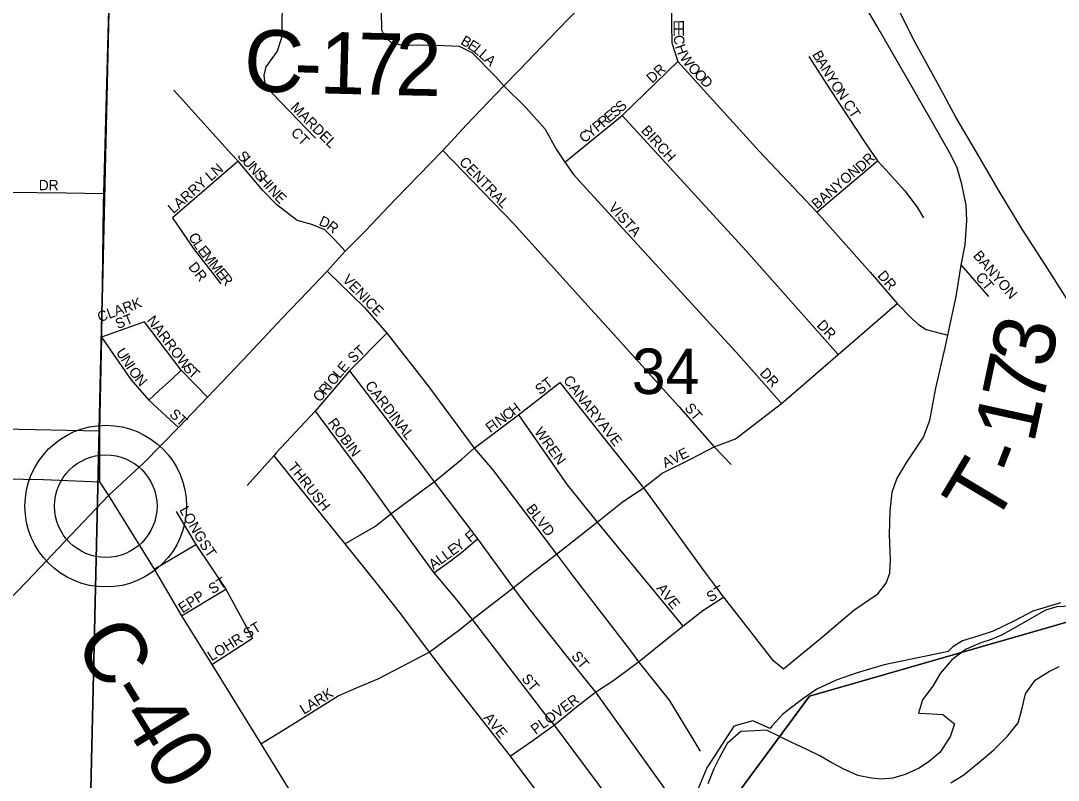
# Model space of a CAD drawing. Extents: x 0 to 34, y -2.3 to 22.
# Drawn here: x 5.22 to 6.175, y 14.688 to 15.386 of the extents above; entities that cross this region are included whole.
import ezdxf

# ---------------------------------------------------------------- set-up
doc = ezdxf.new("R2010")
doc.units = 0
for name, color, linetype in [('GM_X_Adjacent_County', 7, 'Continuous'), ('GM_X_County', 7, 'Continuous'), ('GM_X_County_Road', 7, 'Continuous'), ('GM_X_County_Road_Text', 7, 'Continuous'), ('GM_X_Major_River', 7, 'Continuous'), ('GM_X_Section', 7, 'Continuous'), ('GM_X_Section_Text', 7, 'Continuous'), ('GM_X_State_Route', 7, 'Continuous'), ('GM_X_Township', 7, 'Continuous'), ('GM_X_Township_Road', 7, 'Continuous'), ('GM_X_Township_Road_Text', 7, 'Continuous'), ('GM_X_Township_Subdivision', 7, 'Continuous'), ('GM_X_Township_Subdivision_Text', 7, 'Continuous'), ('GM_X_Unincorporated', 7, 'Continuous'), ('GM_X_Unincorporated_Location', 7, 'Continuous'), ('GM_X_US_Route', 7, 'Continuous')]:
    doc.layers.add(name, color=color, linetype=linetype)

msp = doc.modelspace()

# ---------------------------------------------------------------- linework, layer by layer
at = {"layer": 'GM_X_Adjacent_County'}
for p, q in [((6.23436, 14.84781), (5.94556, 14.76505)), ((5.94556, 14.76505), (5.87537, 14.66975))]:
    msp.add_line(p, q, dxfattribs=at)
at = {"layer": 'GM_X_County'}
for p, q in [((5.94556, 14.76505), (6.23436, 14.84781)), ((5.87537, 14.66975), (5.94556, 14.76505))]:
    msp.add_line(p, q, dxfattribs=at)
at = {"layer": 'GM_X_County_Road'}
for p, q in [((5.30141, 15.42345), (5.29588, 15.22751)), ((5.29588, 15.22751), (5.29574, 15.2173)), ((5.29574, 15.2173), (5.29417, 15.09532)), ((5.29417, 15.09532), (5.29226, 15.00901)), ((5.29226, 15.00901), (5.29226, 14.96226)), ((5.3006, 14.94942), (5.34254, 14.88163)), ((5.34254, 14.88163), (5.3678, 14.83893)), ((5.3678, 14.83893), (5.39562, 14.79416)), ((5.39562, 14.79416), (5.44065, 14.72118)), ((5.44065, 14.72118), (5.58837, 14.48312))]:
    msp.add_line(p, q, dxfattribs=at)
at = {"layer": 'GM_X_Major_River'}
for p, q in [((6.16291, 14.84407), (6.15061, 14.83712)), ((6.17324, 14.84726), (6.16291, 14.84407)), ((6.18578, 14.84774), (6.17324, 14.84726)), ((6.15061, 14.83712), (6.13637, 14.8287)), ((6.12253, 14.82103), (6.11295, 14.81706)), ((6.13637, 14.8287), (6.12253, 14.82103)), ((6.10338, 14.81385), (6.08996, 14.80807)), ((6.11295, 14.81706), (6.10338, 14.81385)), ((6.08996, 14.80807), (6.07684, 14.79848)), ((6.07684, 14.79848), (6.06592, 14.7858)), ((6.16582, 14.78735), (6.17543, 14.79207)), ((6.06592, 14.7858), (6.05921, 14.77416)), ((6.1535, 14.77964), (6.16582, 14.78735)), ((6.05921, 14.77416), (6.04981, 14.76144)), ((6.14449, 14.76691), (6.1535, 14.77964)), ((6.14113, 14.75253), (6.14449, 14.76691)), ((6.04981, 14.76144), (6.04613, 14.74936)), ((6.04613, 14.74936), (6.05864, 14.74869)), ((6.05864, 14.74869), (6.0685, 14.74809)), ((6.0685, 14.74809), (6.07932, 14.73948)), ((6.13782, 14.74044), (6.14113, 14.75253)), ((6.07932, 14.73948), (6.07526, 14.7274)), ((6.12805, 14.72811), (6.13782, 14.74044)), ((5.88247, 14.73252), (5.87007, 14.72139)), ((5.89539, 14.73298), (5.88247, 14.73252)), ((5.90603, 14.7335), (5.89539, 14.73298)), ((5.93083, 14.72153), (5.90603, 14.7335)), ((6.07526, 14.7274), (6.06582, 14.71317)), ((6.11524, 14.71547), (6.12805, 14.72811)), ((5.87007, 14.72139), (5.86295, 14.70862)), ((5.94211, 14.71634), (5.93083, 14.72153)), ((5.95525, 14.70996), (5.94211, 14.71634)), ((6.10169, 14.70399), (6.11524, 14.71547)), ((5.86295, 14.70862), (5.85778, 14.69809)), ((5.96612, 14.70363), (5.95525, 14.70996)), ((6.06582, 14.71317), (6.05615, 14.70502)), ((5.85778, 14.69809), (5.85215, 14.68414)), ((5.97663, 14.69807), (5.96612, 14.70363)), ((5.99017, 14.69206), (5.97663, 14.69807)), ((6.04652, 14.69877), (6.03386, 14.69297)), ((6.05615, 14.70502), (6.04652, 14.69877)), ((6.08777, 14.69252), (6.10169, 14.70399)), ((6.00264, 14.68949), (5.99017, 14.69206)), ((6.01211, 14.68852), (6.00264, 14.68949)), ((6.02239, 14.68943), (6.01211, 14.68852)), ((6.03386, 14.69297), (6.02239, 14.68943)), ((6.07583, 14.68518), (6.08777, 14.69252))]:
    msp.add_line(p, q, dxfattribs=at)
at = {"layer": 'GM_X_Section'}
for p, q in [((5.30144, 15.42241), (5.2785, 14.42965)), ((5.2785, 14.42965), (5.30144, 15.42241)), ((6.1767, 14.85074), (6.15113, 14.84302)), ((6.15113, 14.84302), (6.13425, 14.83434)), ((6.13425, 14.83434), (6.11469, 14.82459)), ((6.11469, 14.82459), (6.10057, 14.82001)), ((6.08644, 14.8158), (6.0776, 14.81033)), ((6.10057, 14.82001), (6.08644, 14.8158)), ((6.05733, 14.80249), (6.01431, 14.79368)), ((6.07338, 14.80612), (6.05733, 14.80249)), ((6.0776, 14.81033), (6.07338, 14.80612)), ((6.01431, 14.79368), (5.9895, 14.78633)), ((5.9895, 14.78633), (5.9704, 14.77959)), ((5.9704, 14.77959), (5.95239, 14.77131)), ((5.95239, 14.77131), (5.93968, 14.76253)), ((5.93968, 14.76253), (5.92115, 14.7482)), ((5.92115, 14.7482), (5.91104, 14.73746)), ((5.87615, 14.73721), (5.85128, 14.69909)), ((5.89356, 14.74219), (5.87615, 14.73721)), ((5.90965, 14.73522), (5.89356, 14.74219)), ((5.91104, 14.73746), (5.90965, 14.73522)), ((5.85128, 14.69909), (5.82891, 14.64521))]:
    msp.add_line(p, q, dxfattribs=at)
at = {"layer": 'GM_X_State_Route'}
for p, q in [((5.71385, 15.37762), (5.73658, 15.40087)), ((5.67906, 15.34138), (5.71385, 15.37762)), ((5.66429, 15.32656), (5.67906, 15.34138)), ((5.63016, 15.2905), (5.66429, 15.32656)), ((5.60818, 15.26687), (5.63016, 15.2905)), ((5.56439, 15.22179), (5.60818, 15.26687)), ((5.53662, 15.19264), (5.56439, 15.22179)), ((5.51849, 15.17432), (5.53662, 15.19264)), ((5.50185, 15.15581), (5.51849, 15.17432)), ((5.48403, 15.1371), (5.50185, 15.15581)), ((5.46041, 15.11268), (5.48403, 15.1371)), ((5.4293, 15.07948), (5.46041, 15.11268)), ((5.4056, 15.05465), (5.4293, 15.07948)), ((5.39156, 15.03994), (5.4056, 15.05465)), ((5.3782, 15.02577), (5.39156, 15.03994)), ((5.36498, 15.01221), (5.3782, 15.02577)), ((5.33334, 14.98004), (5.36498, 15.01221)), ((5.3006, 14.94942), (5.33334, 14.98004)), ((5.20381, 14.96496), (5.24073, 14.96426)), ((5.24073, 14.96426), (5.29226, 14.96226)), ((5.29226, 14.96226), (5.3006, 14.94942)), ((5.26029, 14.9072), (5.3006, 14.94942)), ((5.22575, 14.87065), (5.26029, 14.9072)), ((5.19065, 14.83468), (5.22575, 14.87065))]:
    msp.add_line(p, q, dxfattribs=at)
at = {"layer": 'GM_X_Township'}
for p, q in [((6.23436, 14.84781), (5.94556, 14.76505)), ((5.94556, 14.76505), (5.87537, 14.66975))]:
    msp.add_line(p, q, dxfattribs=at)
at = {"layer": 'GM_X_Township_Road'}
for p, q in [((6.00775, 15.38173), (5.98471, 15.42061)), ((6.05761, 15.29487), (6.00775, 15.38173)), ((6.07578, 15.26307), (6.05761, 15.29487)), ((6.08177, 15.25111), (6.07578, 15.26307)), ((6.08586, 15.23604), (6.08177, 15.25111)), ((6.08985, 15.21676), (6.08586, 15.23604)), ((6.0904, 15.20246), (6.08985, 15.21676)), ((6.08896, 15.1802), (6.0904, 15.20246)), ((6.08531, 15.16147), (6.08896, 15.1802)), ((6.08065, 15.13267), (6.08531, 15.16147)), ((6.07301, 15.09697), (6.08065, 15.13267)), ((6.07084, 15.08706), (6.07209, 15.09276)), ((6.07209, 15.09276), (6.07301, 15.09697)), ((6.06206, 15.04822), (6.07084, 15.08706)), ((6.0566, 15.01873), (6.06206, 15.04822)), ((6.05059, 15.00327), (6.0566, 15.01873)), ((6.03523, 14.98012), (6.05059, 15.00327)), ((6.02622, 14.96477), (6.03523, 14.98012)), ((6.02177, 14.95252), (6.02622, 14.96477)), ((6.01988, 14.93516), (6.02177, 14.95252)), ((6.01921, 14.91379), (6.01988, 14.93516)), ((6.02032, 14.89076), (6.01921, 14.91379)), ((6.01954, 14.87807), (6.02032, 14.89076)), ((6.01642, 14.86873), (6.01954, 14.87807)), ((6.00854, 14.85907), (6.01642, 14.86873)), ((5.98649, 14.84402), (6.00854, 14.85907)), ((5.95578, 14.81809), (5.98649, 14.84402)), ((5.92184, 14.79005), (5.95578, 14.81809))]:
    msp.add_line(p, q, dxfattribs=at)
at = {"layer": 'GM_X_Township_Subdivision'}
for p, q in [((5.81899, 15.40504), (5.81861, 15.38275)), ((5.46023, 15.39876), (5.45984, 15.37059)), ((5.55136, 15.39515), (5.55165, 15.37807)), ((5.55165, 15.37807), (5.55515, 15.37136)), ((5.81861, 15.38275), (5.81909, 15.36618)), ((5.45984, 15.37059), (5.45578, 15.35829)), ((5.55515, 15.37136), (5.56026, 15.36669)), ((5.56026, 15.36669), (5.57076, 15.36377)), ((5.81909, 15.36618), (5.82446, 15.34876)), ((5.45578, 15.35829), (5.44538, 15.34397)), ((5.57076, 15.36377), (5.5947, 15.36406)), ((5.5947, 15.36406), (5.62315, 15.3629)), ((5.62315, 15.3629), (5.63497, 15.3572)), ((5.63497, 15.3572), (5.65685, 15.33503)), ((5.77378, 15.29977), (5.82446, 15.34876)), ((5.82446, 15.34876), (5.89928, 15.26632)), ((5.94506, 15.35352), (5.96452, 15.32341)), ((5.44538, 15.34397), (5.44348, 15.3363)), ((5.44348, 15.3363), (5.44453, 15.32844)), ((5.44453, 15.32844), (5.45107, 15.3198)), ((5.65685, 15.33503), (5.65977, 15.33171)), ((5.65977, 15.33171), (5.66429, 15.32656)), ((5.66429, 15.32656), (5.68487, 15.3061)), ((5.41302, 15.26417), (5.3608, 15.32254)), ((5.45107, 15.3198), (5.49112, 15.27845)), ((5.96452, 15.32341), (5.99748, 15.27323)), ((5.68487, 15.3061), (5.70241, 15.28672)), ((5.72044, 15.25639), (5.77319, 15.29924)), ((5.77319, 15.29924), (5.77378, 15.29977)), ((5.77319, 15.29924), (5.79319, 15.27745)), ((5.70241, 15.28672), (5.71249, 15.26821)), ((5.79319, 15.27745), (5.88721, 15.17498)), ((5.99748, 15.27323), (6.00816, 15.25735)), ((5.4198, 15.25711), (5.41302, 15.26417)), ((5.60818, 15.26687), (5.673, 15.20025)), ((5.71249, 15.26821), (5.72044, 15.25639)), ((5.89928, 15.26632), (5.95234, 15.21021)), ((5.4198, 15.25711), (5.35945, 15.20515)), ((5.4426, 15.23028), (5.4198, 15.25711)), ((5.72044, 15.25639), (5.72858, 15.24485)), ((5.975, 15.22913), (6.00816, 15.25735)), ((6.00816, 15.25735), (6.01618, 15.24895)), ((5.72858, 15.24485), (5.73156, 15.24145)), ((5.73156, 15.24145), (5.734, 15.23865)), ((6.01618, 15.24895), (6.03353, 15.22974)), ((5.734, 15.23865), (5.88101, 15.07847)), ((5.20767, 15.22878), (5.26186, 15.22803)), ((5.26186, 15.22803), (5.29588, 15.22751)), ((5.45557, 15.21696), (5.4426, 15.23028)), ((5.95234, 15.21021), (5.975, 15.22913)), ((6.03353, 15.22974), (6.04468, 15.21488)), ((5.47408, 15.20268), (5.45557, 15.21696)), ((6.04468, 15.21488), (6.05075, 15.20497)), ((5.35945, 15.20515), (5.3783, 15.17727)), ((5.48777, 15.19874), (5.47408, 15.20268)), ((5.95234, 15.21021), (6.00152, 15.15513)), ((5.49959, 15.19411), (5.48777, 15.19874)), ((5.50845, 15.18505), (5.49959, 15.19411)), ((5.673, 15.20025), (5.74762, 15.11771)), ((5.51849, 15.17432), (5.50845, 15.18505)), ((5.3783, 15.17727), (5.40396, 15.14429)), ((5.88721, 15.17498), (5.97217, 15.07934)), ((5.50185, 15.15581), (5.53608, 15.12261)), ((6.00152, 15.15513), (6.02651, 15.12619)), ((6.08531, 15.16147), (6.11039, 15.13275)), ((5.97217, 15.07934), (6.02651, 15.12619)), ((6.02651, 15.12619), (6.04012, 15.11217)), ((5.53608, 15.12261), (5.55678, 15.09896)), ((5.74762, 15.11771), (5.74876, 15.11644)), ((5.74876, 15.11644), (5.78575, 15.07539)), ((5.33357, 15.10927), (5.29417, 15.09532)), ((5.36733, 15.06486), (5.33357, 15.10927)), ((6.04012, 15.11217), (6.04599, 15.10701)), ((6.04599, 15.10701), (6.05294, 15.10234)), ((5.55678, 15.09896), (5.52218, 15.06422)), ((5.55678, 15.09896), (5.59441, 15.05065)), ((6.05294, 15.10234), (6.07301, 15.09697)), ((5.29417, 15.09532), (5.32112, 15.05624)), ((5.88101, 15.07847), (5.92009, 15.03409)), ((5.94656, 15.05707), (5.97217, 15.07934)), ((5.78575, 15.07539), (5.82552, 15.03143)), ((5.35817, 15.05592), (5.36733, 15.06486)), ((5.39156, 15.03994), (5.36733, 15.06486)), ((5.52218, 15.06422), (5.49065, 15.02711)), ((5.52218, 15.06422), (5.59192, 14.97302)), ((5.32112, 15.05624), (5.33771, 15.0373)), ((5.34752, 15.04655), (5.35295, 15.05124)), ((5.35295, 15.05124), (5.35817, 15.05592)), ((5.59441, 15.05065), (5.63701, 14.99301)), ((5.67797, 15.02387), (5.71592, 15.05346)), ((5.71592, 15.05346), (5.76285, 14.99431)), ((5.92009, 15.03409), (5.94656, 15.05707)), ((5.33771, 15.0373), (5.34752, 15.04655)), ((5.33771, 15.0373), (5.36498, 15.01221)), ((5.82552, 15.03143), (5.85797, 14.9942)), ((5.87773, 15.00158), (5.92009, 15.03409)), ((5.49065, 15.02711), (5.45489, 14.98874)), ((5.49065, 15.02711), (5.53639, 14.96577)), ((5.63701, 14.99301), (5.67797, 15.02387)), ((5.67797, 15.02387), (5.72276, 14.95945)), ((5.20271, 15.01096), (5.23258, 15.01039)), ((5.23258, 15.01039), (5.29226, 15.00901)), ((5.85797, 14.9942), (5.87773, 15.00158)), ((5.62563, 14.98295), (5.63701, 14.99301)), ((5.63701, 14.99301), (5.65393, 14.97332)), ((5.76285, 14.99431), (5.79296, 14.95648)), ((5.83682, 14.98337), (5.85797, 14.9942)), ((5.85797, 14.9942), (5.87361, 14.97817)), ((5.45257, 14.98612), (5.42815, 14.95877)), ((5.45489, 14.98874), (5.45257, 14.98612)), ((5.45257, 14.98612), (5.518, 14.90506)), ((5.60014, 14.96211), (5.62563, 14.98295)), ((5.80999, 14.97013), (5.83682, 14.98337)), ((5.59192, 14.97302), (5.60014, 14.96211)), ((5.65393, 14.97332), (5.71276, 14.89553)), ((5.53639, 14.96577), (5.56032, 14.93257)), ((5.79296, 14.95648), (5.80999, 14.97013)), ((5.56032, 14.93257), (5.59017, 14.95464)), ((5.59017, 14.95464), (5.60014, 14.96211)), ((5.60014, 14.96211), (5.64007, 14.90977)), ((5.72276, 14.95945), (5.7502, 14.92487)), ((5.77327, 14.94327), (5.79296, 14.95648)), ((5.79296, 14.95648), (5.80693, 14.93729)), ((5.36274, 14.93478), (5.38095, 14.90458)), ((5.7502, 14.92487), (5.77327, 14.94327)), ((5.80693, 14.93729), (5.84919, 14.87927)), ((5.54629, 14.92119), (5.56032, 14.93257)), ((5.56032, 14.93257), (5.5998, 14.87854)), ((5.518, 14.90506), (5.54629, 14.92119)), ((5.71276, 14.89553), (5.7502, 14.92487)), ((5.7502, 14.92487), (5.82927, 14.82945)), ((5.62709, 14.89839), (5.64007, 14.90977)), ((5.64007, 14.90977), (5.67297, 14.86461)), ((5.34254, 14.88163), (5.38095, 14.90458)), ((5.38095, 14.90458), (5.40837, 14.86335)), ((5.518, 14.90506), (5.54902, 14.86639)), ((5.61614, 14.88993), (5.62709, 14.89839)), ((5.5998, 14.87854), (5.61614, 14.88993)), ((5.69211, 14.87947), (5.71276, 14.89553)), ((5.71276, 14.89553), (5.72857, 14.8746)), ((5.5998, 14.87854), (5.62111, 14.8533)), ((5.67297, 14.86461), (5.69211, 14.87947)), ((5.84919, 14.87927), (5.86642, 14.85604)), ((5.72857, 14.8746), (5.78088, 14.80663)), ((5.3678, 14.83893), (5.40837, 14.86335)), ((5.40837, 14.86335), (5.43299, 14.81833)), ((5.54902, 14.86639), (5.57012, 14.8393)), ((5.63526, 14.83559), (5.67297, 14.86461)), ((5.67297, 14.86461), (5.68836, 14.84427)), ((5.62111, 14.8533), (5.63526, 14.83559)), ((5.84749, 14.84375), (5.86642, 14.85604)), ((5.86642, 14.85604), (5.91093, 14.79895)), ((5.57012, 14.8393), (5.59566, 14.80528)), ((5.68836, 14.84427), (5.72821, 14.79391)), ((5.82927, 14.82945), (5.84749, 14.84375)), ((5.62377, 14.82635), (5.63526, 14.83559)), ((5.63526, 14.83559), (5.70198, 14.74834)), ((5.59566, 14.80528), (5.62377, 14.82635)), ((5.78829, 14.79655), (5.82927, 14.82945)), ((5.39562, 14.79416), (5.43299, 14.81833)), ((5.54944, 14.78109), (5.59566, 14.80528)), ((5.59566, 14.80528), (5.61065, 14.78574)), ((5.78088, 14.80663), (5.78829, 14.79655)), ((5.72821, 14.79391), (5.74864, 14.76852)), ((5.7655, 14.77968), (5.78829, 14.79655)), ((5.78829, 14.79655), (5.81653, 14.76137)), ((5.91093, 14.79895), (5.92184, 14.79005)), ((5.61065, 14.78574), (5.67016, 14.70972)), ((5.5119, 14.76516), (5.52865, 14.77261)), ((5.52865, 14.77261), (5.54944, 14.78109)), ((5.74864, 14.76852), (5.7655, 14.77968)), ((5.46517, 14.73611), (5.5119, 14.76516)), ((5.73129, 14.75509), (5.74864, 14.76852)), ((5.74864, 14.76852), (5.81748, 14.67255)), ((5.7106, 14.73838), (5.73129, 14.75509)), ((5.81653, 14.76137), (5.84518, 14.7143)), ((5.70198, 14.74834), (5.7106, 14.73838)), ((5.44065, 14.72118), (5.46517, 14.73611)), ((5.69008, 14.72356), (5.7106, 14.73838)), ((5.7106, 14.73838), (5.80394, 14.61382)), ((5.67016, 14.70972), (5.69008, 14.72356)), ((5.67016, 14.70972), (5.77667, 14.56834))]:
    msp.add_line(p, q, dxfattribs=at)
at = {"layer": 'GM_X_Unincorporated'}
for radius in [0.0744, 0.04716]:
    msp.add_circle((5.29801, 14.93976), radius, dxfattribs=at)
at = {"layer": 'GM_X_Unincorporated_Location'}
msp.add_line((5.29801, 14.93976), (5.29801, 14.93976), dxfattribs=at)
at = {"layer": 'GM_X_US_Route'}
for p, q in [((6.04299, 15.36645), (6.02395, 15.40418)), ((6.0652, 15.32626), (6.04299, 15.36645)), ((6.08053, 15.2977), (6.0652, 15.32626)), ((6.10169, 15.26191), (6.08053, 15.2977)), ((6.11932, 15.23106), (6.10169, 15.26191)), ((6.14153, 15.19475), (6.11932, 15.23106)), ((6.16233, 15.16231), (6.14153, 15.19475)), ((6.18314, 15.12952), (6.16233, 15.16231))]:
    msp.add_line(p, q, dxfattribs=at)

# ---------------------------------------------------------------- texts
at = {"layer": 'GM_X_County_Road_Text'}
for s, height, rotation, p in [('C', 0.05682, 358.2738, (5.42461, 15.3217)), ('1', 0.05682, 358.4837, (5.49425, 15.31964)), ('7', 0.05682, 358.69488, (5.52919, 15.31871)), ('2', 0.05682, 358.79673, (5.56401, 15.31792)), ('-', 0.05682, 358.36093, (5.471, 15.3203)), ('C-40', 0.056818, 301.59684, (5.2678, 14.81461))]:
    msp.add_text(s, height=height, rotation=rotation, dxfattribs=at).set_placement(p)
at = {"layer": 'GM_X_Section_Text'}
msp.add_text('34', height=0.041856, rotation=0.00001, dxfattribs=at).set_placement((5.78214, 15.0429))
at = {"layer": 'GM_X_Township_Road_Text'}
for s, rotation, p in [('3', 78.09202, (6.16697, 15.06532)), ('7', 78.0339, (6.1597, 15.03102)), ('1', 77.64896, (6.15213, 14.99642)), ('-', 68.82523, (6.14095, 14.96554)), ('T', 59.13675, (6.11456, 14.91966))]:
    msp.add_text(s, height=0.05682, rotation=rotation, dxfattribs=at).set_placement(p)
at = {"layer": 'GM_X_Township_Subdivision_Text'}
for s, rotation, p in [('E', 270.17078, (5.82061, 15.387)), ('E', 270.1809, (5.82063, 15.38033)), ('B', 329.9765, (5.62385, 15.36523)), ('E', 327.54139, (5.63025, 15.36153)), ('L', 320.06849, (5.63561, 15.35815)), ('C', 274.95613, (5.82069, 15.3728)), ('H', 289.65287, (5.8219, 15.36275)), ('L', 317.86048, (5.64065, 15.35393)), ('W', 303.99084, (5.82587, 15.3526)), ('B', 300.77217, (5.94784, 15.35542)), ('A', 317.73293, (5.64559, 15.34946)), ('DR', 42.8801, (5.80093, 15.32831)), ('O', 314.01978, (5.83306, 15.34221)), ('A', 300.77167, (5.95167, 15.34897)), ('N', 300.77167, (5.95594, 15.34181)), ('O', 313.36166, (5.83883, 15.33624)), ('D', 313.36166, (5.84456, 15.33018)), ('Y', 300.80039, (5.9602, 15.33465)), ('O', 303.77612, (5.96476, 15.32703)), ('N', 305.48674, (5.96957, 15.31985)), ('MARDEL', 315, (5.46757, 15.30577)), ('S', 40.83174, (5.76695, 15.29688)), ('S', 44.14128, (5.77244, 15.30164)), ('CT', 303.68839, (5.97612, 15.30966)), ('R', 39.55853, (5.75586, 15.28771)), ('E', 39.55371, (5.76164, 15.29249)), ('Y', 39.54739, (5.74429, 15.27816)), ('P', 39.55791, (5.75071, 15.28347)), ('BIRCH', 312.08892, (5.79013, 15.28487)), ('CT', 315, (5.46771, 15.28258)), ('C', 39.55682, (5.73851, 15.27338)), ('S', 311.71409, (5.41848, 15.26152)), ('U', 311.71023, (5.42292, 15.25654)), ('CENTRAL', 313.72768, (5.62259, 15.25574)), ('DR', 42.8759, (5.99343, 15.24665)), ('LARRY LN', 40.87243, (5.36016, 15.20833)), ('N', 311.71023, (5.42846, 15.25032)), ('BANYON', 40.91355, (5.95261, 15.2125)), ('S', 311.70899, (5.43401, 15.2441)), ('H', 311.71023, (5.43844, 15.23912)), ('DR', 0.00001, (5.23631, 15.23045)), ('I', 311.70615, (5.44399, 15.2329)), ('N', 311.71106, (5.44676, 15.22979)), ('E', 314.28791, (5.45262, 15.22323)), ('VISTA', 311.82043, (5.76013, 15.21403)), ('D', 335.3218, (5.49343, 15.19875)), ('R', 321.93758, (5.50051, 15.19557)), ('C', 300.5108, (5.37368, 15.1879)), ('L', 304.4236, (5.37787, 15.18084)), ('E', 308.55895, (5.38208, 15.17474)), ('M', 308.66112, (5.38625, 15.16951)), ('BANYON', 310.81405, (6.09576, 15.16987)), ('DR', 308.66115, (5.37345, 15.15972)), ('M', 308.66112, (5.3925, 15.1617)), ('E', 308.66223, (5.39874, 15.15389)), ('DR', 310.91661, (6.00765, 15.15151)), ('R', 308.65981, (5.40291, 15.14869)), ('VENICE', 314.21791, (5.5151, 15.1474)), ('CT', 310.23448, (6.09797, 15.15009)), ('CLARK', 19.98191, (5.29238, 15.10883)), ('ST', 21.80266, (5.3091, 15.10253)), ('NARROW', 307.05643, (5.33523, 15.11058)), ('DR', 312.87801, (5.95177, 15.10572)), ('ST', 42.50941, (5.52593, 15.07082)), ('U', 303.31572, (5.30697, 15.08132)), ('N', 303.31156, (5.31154, 15.07436)), ('I', 303.31429, (5.31612, 15.06739)), ('S', 314.21756, (5.36834, 15.06635)), ('E', 48.91045, (5.51742, 15.06158)), ('O', 305.0691, (5.31859, 15.06365)), ('N', 311.19736, (5.32406, 15.05596)), ('T', 317.17111, (5.37337, 15.0612)), ('O', 49.96534, (5.5078, 15.05013)), ('L', 49.9641, (5.51316, 15.05651)), ('ST', 37.57021, (5.69772, 15.04175)), ('CANARY', 307.44952, (5.71855, 15.05559)), ('DR', 312.88011, (5.89927, 15.06155)), ('R', 49.96069, (5.5003, 15.0412)), ('I', 49.95936, (5.50512, 15.04694)), ('CARDINAL', 307.6664, (5.53605, 15.0506)), ('O', 49.96354, (5.49494, 15.03482)), ('H', 37.31442, (5.67355, 15.02269)), ('ST', 309.8011, (5.83017, 15.02982)), ('ST', 317.48564, (5.35585, 15.02333)), ('ROBIN', 306.60722, (5.5019, 15.0164)), ('N', 36.32786, (5.66065, 15.0132)), ('C', 36.32107, (5.66736, 15.01814)), ('F', 36.31663, (5.65192, 15.00678)), ('I', 36.3294, (5.65729, 15.01073)), ('WREN', 306.02836, (5.69191, 15.00805)), ('AVE', 308.04794, (5.75104, 15.01394)), ('AVE', 26.56253, (5.81301, 14.97444)), ('THRUSH', 308.5009, (5.4652, 14.97562)), ('LONG', 300.46583, (5.36534, 14.93625)), ('BLVD', 307.47527, (5.68438, 14.93726)), ('F', 39.7984, (5.63357, 14.90579)), ('ST', 304.69363, (5.3836, 14.90469)), ('Y', 37.50651, (5.62271, 14.89763)), ('L', 35.84257, (5.61167, 14.88965)), ('E', 35.84257, (5.61707, 14.89355)), ('A', 35.84257, (5.59951, 14.88086)), ('L', 35.84257, (5.60626, 14.88574)), ('ST', 31.60469, (5.3962, 14.85853)), ('EPP', 33.02425, (5.36867, 14.841)), ('AVE', 308.04564, (5.80437, 14.86394)), ('ST', 31.60469, (5.85454, 14.85103)), ('LOHR ST', 32.0063, (5.39536, 14.79685)), ('ST', 309.8011, (5.72601, 14.80148)), ('ST', 309.80378, (5.68017, 14.78065)), ('LARK', 32.00554, (5.48036, 14.74769)), ('PLOVER', 36.65561, (5.69357, 14.72927)), ('AVE', 309.28968, (5.64519, 14.74481))]:
    msp.add_text(s, height=0.00947, rotation=rotation, dxfattribs=at).set_placement(p)

doc.saveas('drawing.dxf')
